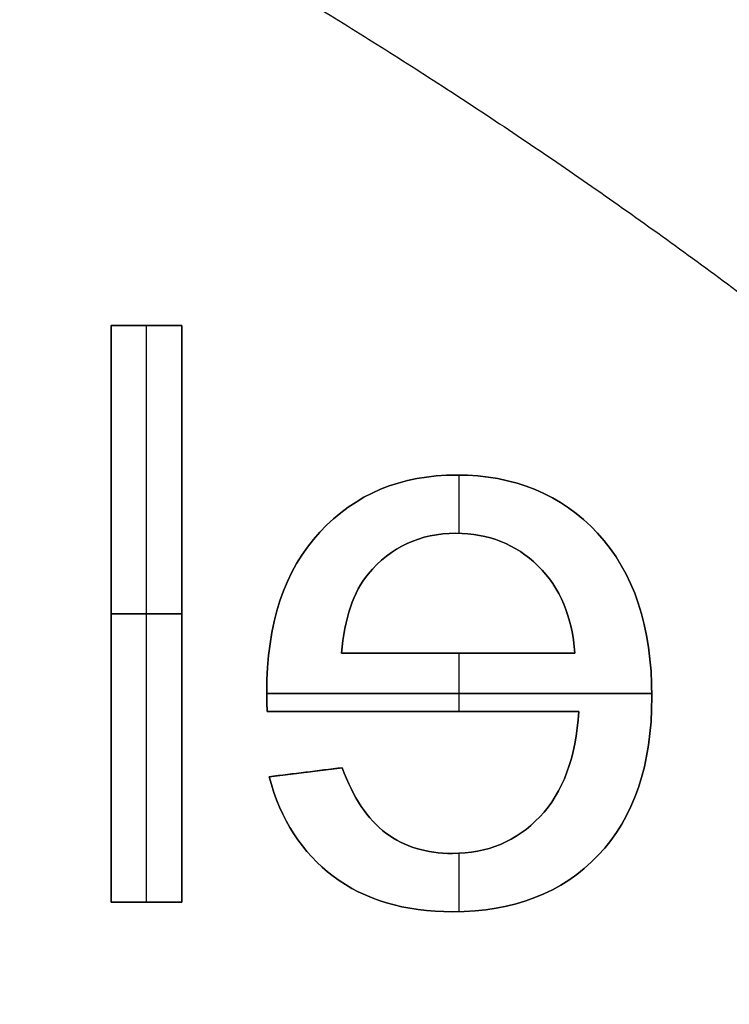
# Model space of a CAD drawing. Header units: millimetres. Extents: x -47.2 to 47.2, y -47.2 to 47.2.
# Tile 228 of 347: x 8.9 to 11.4, y 12.9 to 16.3. Entities that reach past the tile are written whole.
import ezdxf

# ---------------------------------------------------------------- set-up
doc = ezdxf.new("R2010")
doc.units = ezdxf.units.MM
doc.layers.add('Dedalino', color=18, linetype='Continuous', true_color=0x000000)

msp = doc.modelspace()

# ---------------------------------------------------------------- linework, layer by layer
at = {"layer": 'Dedalino', "color": 253, "true_color": 0x999999}
for p, q in [((9.25, 15.2168, 1.875), (9.4956, 15.2168, 1.875)), ((9.25, 15.2168, 1.875), (9.25, 13.2168, 1.875)), ((9.3728, 15.2168, 1.75), (9.3728, 15.2168, 2)), ((9.3728, 13.2168, 2), (9.3728, 15.2168, 2)), ((9.3728, 13.2168, 1.75), (9.3728, 15.2168, 1.75)), ((9.4956, 13.2168, 1.875), (9.4956, 15.2168, 1.875)), ((10.4577, 14.4963, 2), (10.4577, 14.6985, 2)), ((10.4577, 14.4963, 1.75), (10.4577, 14.6985, 1.75)), ((9.25, 14.2168, 1.75), (9.25, 14.2168, 2)), ((9.25, 14.2168, 2), (9.4956, 14.2168, 2)), ((9.4956, 14.2168, 1.75), (9.25, 14.2168, 1.75)), ((9.4956, 14.2168, 1.75), (9.4956, 14.2168, 2)), ((10.0492, 14.0805, 1.875), (10.8581, 14.0805, 1.875)), ((10.4537, 14.0805, 1.75), (10.4537, 14.0805, 2)), ((10.4577, 13.8784, 2), (10.4577, 14.0805, 2)), ((10.4577, 13.8784, 1.75), (10.4577, 14.0805, 1.75)), ((9.7898, 13.9413, 2), (11.1256, 13.9413, 2)), ((11.1256, 13.9413, 1.75), (9.7898, 13.9413, 1.75)), ((9.7913, 13.8784, 1.875), (10.8719, 13.8784, 1.875)), ((10.3316, 13.8784, 2), (10.3316, 13.8784, 1.75)), ((9.798, 13.6522, 1.875), (10.0518, 13.6834, 1.875)), ((9.9249, 13.6678, 2), (9.9249, 13.6678, 1.75)), ((10.4577, 13.1843, 2), (10.4577, 13.3867, 2)), ((10.4577, 13.1843, 1.75), (10.4577, 13.3867, 1.75)), ((9.25, 13.2168, 1.875), (9.4956, 13.2168, 1.875)), ((9.3728, 13.2168, 2), (9.3728, 13.2168, 1.75))]:
    msp.add_line(p, q, dxfattribs=at)
at = {"layer": 'Dedalino', "color": 1, "true_color": 0xff0000}
for points, weights, degree, knots in [([(47.199, 0, 2), (47.199, 47.199, 2), (0, 47.199, 2), (-47.199, 47.199, 2), (-47.199, 0, 2)], [1, 0.707106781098, 1, 0.707106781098, 1], 2, [0, 0, 0, 94.398023, 94.398023, 188.796046, 188.796046, 188.796046]), ([(-47.1865, 0, 8.189), (-47.1865, 27.6412, 8.189), (-27.6412, 47.1865, 8.189), (0, 47.1865, 8.189), (27.6412, 47.1865, 8.189), (47.1865, 27.6412, 8.189), (47.1865, 0, 8.189)], [0.999999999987, 0.804737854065, 0.80473785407, 1, 0.804737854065, 0.804737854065, 1], 3, [0, 0, 0, 0, 82.974458, 82.974458, 82.974458, 165.948917, 165.948917, 165.948917, 165.948917]), ([(-47.0491, 0, 14.4817), (-47.0491, 27.5607, 14.4817), (-27.5607, 47.0491, 14.4817), (0, 47.0491, 14.4817), (27.5607, 47.0491, 14.4817), (47.0491, 27.5607, 14.4817), (47.0491, 0, 14.4817)], [0.999999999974, 0.804737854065, 0.804737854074, 1, 0.804737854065, 0.804737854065, 1], 3, [0, 0, 0, 0, 82.974458, 82.974458, 82.974458, 165.948917, 165.948917, 165.948917, 165.948917]), ([(0, 47, 2), (47, 47, 2), (47, 0, 2), (47, -47, 2), (0, -47, 2)], [1, 0.707106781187, 1, 0.707106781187, 1], 2, [0, 0, 0, 94, 94, 188, 188, 188]), ([(-46.7916, 0, 20.7455), (-46.7916, 27.4099, 20.7455), (-27.4099, 46.7916, 20.7455), (0, 46.7916, 20.7455), (27.4099, 46.7916, 20.7455), (46.7916, 27.4099, 20.7455), (46.7916, 0, 20.7455)], [0.999999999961, 0.804737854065, 0.804737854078, 1, 0.804737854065, 0.804737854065, 1], 3, [0, 0, 0, 0, 82.974458, 82.974458, 82.974458, 165.948917, 165.948917, 165.948917, 165.948917]), ([(-46.5, 0, 1.5), (-46.5, 46.5, 1.5), (0, 46.5, 1.5), (46.5, 46.5, 1.5), (46.5, 0, 1.5)], [1, 0.707106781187, 1, 0.707106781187, 1], 2, [0, 0, 0, 71.471233, 71.471233, 142.942466, 142.942466, 142.942466]), ([(-46.5, 0, 2), (-46.5, 46.5, 2), (0, 46.5, 2), (46.5, 46.5, 2), (46.5, 0, 2)], [1, 0.707106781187, 1, 0.707106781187, 1], 2, [0, 0, 0, 93, 93, 186, 186, 186]), ([(-46.5, 0, 1.75), (-46.5, 46.5, 1.75), (0, 46.5, 1.75), (46.5, 46.5, 1.75), (46.5, 0, 1.75)], [1, 0.707106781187, 1, 0.707106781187, 1], 2, [0, 0, 0, 73.042029, 73.042029, 146.084058, 146.084058, 146.084058]), ([(-46.4181, 0, 26.9426), (-46.4181, 27.1911, 26.9426), (-27.1911, 46.4181, 26.9426), (0, 46.4181, 26.9426), (27.1911, 46.4181, 26.9426), (46.4181, 27.1911, 26.9426), (46.4181, 0, 26.9426)], [0.999999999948, 0.804737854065, 0.804737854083, 1, 0.804737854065, 0.804737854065, 1], 3, [0, 0, 0, 0, 82.974458, 82.974458, 82.974458, 165.948917, 165.948917, 165.948917, 165.948917]), ([(-45.9203, 0, 33.0945), (-45.9203, 26.8995, 33.0945), (-26.8995, 45.9203, 33.0945), (0, 45.9203, 33.0945), (26.8995, 45.9203, 33.0945), (45.9203, 26.8995, 33.0945), (45.9203, 0, 33.0945)], [0.999999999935, 0.804737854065, 0.804737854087, 1, 0.804737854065, 0.804737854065, 1], 3, [0, 0, 0, 0, 82.974458, 82.974458, 82.974458, 165.948917, 165.948917, 165.948917, 165.948917]), ([(-45.5, 0, 0.5), (-45.5, 45.5, 0.5), (0, 45.5, 0.5), (45.5, 45.5, 0.5), (45.5, 0, 0.5)], [1, 0.707106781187, 1, 0.707106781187, 1], 2, [-182, -182, -182, -91, -91, 0, 0, 0]), ([(-45.5, 0, 0.5), (-45.5, 45.5, 0.5), (0, 45.5, 0.5), (45.5, 45.5, 0.5), (45.5, 0, 0.5)], [1, 0.707106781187, 1, 0.707106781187, 1], 2, [0, 0, 0, 71.471233, 71.471233, 142.942466, 142.942466, 142.942466]), ([(-45.48, 0, 2), (-45.48, 45.48, 2), (0, 45.48, 2), (45.48, 45.48, 2), (45.48, 0, 2)], [1, 0.707106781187, 1, 0.707106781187, 1], 2, [-181.92, -181.92, -181.92, -90.96, -90.96, 0, 0, 0]), ([(-45.48, 0, 9), (-45.48, 45.48, 9), (0, 45.48, 9), (45.48, 45.48, 9), (45.48, 0, 9)], [1, 0.707106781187, 1, 0.707106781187, 1], 2, [0, 0, 0, 90.96, 90.96, 181.92, 181.92, 181.92]), ([(-45.48, 0, 5.5), (-45.48, 45.48, 5.5), (0, 45.48, 5.5), (45.48, 45.48, 5.5), (45.48, 0, 5.5)], [1, 0.707106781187, 1, 0.707106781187, 1], 2, [0, 0, 0, 71.439817, 71.439817, 142.879634, 142.879634, 142.879634]), ([(0, 45.5, 2), (45.5, 45.5, 2), (45.5, 0, 2), (45.5, -45.5, 2), (0, -45.5, 2)], [1, 0.707106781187, 1, 0.707106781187, 1], 2, [0, 0, 0, 91, 91, 182, 182, 182]), ([(0, -45.5, 10), (45.5, -45.5, 10), (45.5, 0, 10), (45.5, 45.5, 10), (0, 45.5, 10)], [1, 0.707106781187, 1, 0.707106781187, 1], 2, [0, 0, 0, 91, 91, 182, 182, 182]), ([(0, 45.5, 6), (45.5, 45.5, 6), (45.5, 0, 6), (45.5, -45.5, 6), (0, -45.5, 6)], [1, 0.707106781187, 1, 0.707106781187, 1], 2, [71.471233, 71.471233, 71.471233, 142.942466, 142.942466, 214.413699, 214.413699, 214.413699]), ([(0, 45.4498, 10), (45.4498, 45.4498, 10), (45.4498, 0, 10), (45.4498, -45.4498, 10), (0, -45.4498, 10)], [1, 0.707106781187, 1, 0.707106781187, 1], 2, [0, 0, 0, 90.899515, 90.899515, 181.799029, 181.799029, 181.799029]), ([(-45.2662, 0, 39.2464), (-45.2662, 26.5163, 39.2464), (-26.5163, 45.2662, 39.2464), (0, 45.2662, 39.2464), (26.5163, 45.2662, 39.2464), (45.2662, 26.5163, 39.2464), (45.2662, 0, 39.2464)], [0.999999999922, 0.804737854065, 0.804737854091, 1, 0.804737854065, 0.804737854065, 1], 3, [0, 0, 0, 0, 82.974458, 82.974458, 82.974458, 165.948917, 165.948917, 165.948917, 165.948917]), ([(-45.224, 0, 0.5), (-45.224, 45.224, 0.5), (0, 45.224, 0.5), (45.224, 45.224, 0.5), (45.224, 0, 0.5)], [1, 0.707106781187, 1, 0.707106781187, 1], 2, [0, 0, 0, 90.448, 90.448, 180.896, 180.896, 180.896]), ([(-44.874, 0), (-44.874, 44.874), (0, 44.874), (44.874, 44.874), (44.874, 0)], [1, 0.707106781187, 1, 0.707106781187, 1], 2, [0, 0, 0, 89.748, 89.748, 179.496, 179.496, 179.496]), ([(-44.524, 0, 0.5), (-44.524, 44.524, 0.5), (0, 44.524, 0.5), (44.524, 44.524, 0.5), (44.524, 0, 0.5)], [1, 0.707106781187, 1, 0.707106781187, 1], 2, [-178.096, -178.096, -178.096, -89.048, -89.048, 0, 0, 0]), ([(-44.3878, 0, 45.4308), (-44.3878, 26.0017, 45.4308), (-26.0017, 44.3878, 45.4308), (0, 44.3878, 45.4308), (26.0017, 44.3878, 45.4308), (44.3878, 26.0017, 45.4308), (44.3878, 0, 45.4308)], [0.999999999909, 0.804737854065, 0.804737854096, 1, 0.804737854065, 0.804737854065, 1], 3, [0, 0, 0, 0, 82.974458, 82.974458, 82.974458, 165.948917, 165.948917, 165.948917, 165.948917]), ([(-44.024, 0, 0.5), (-44.024, 44.024, 0.5), (0, 44.024, 0.5), (44.024, 44.024, 0.5), (44.024, 0, 0.5)], [1, 0.707106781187, 1, 0.707106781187, 1], 2, [0, 0, 0, 88.048, 88.048, 176.096, 176.096, 176.096]), ([(-44, 0, 10.5156), (-44, 44, 10.5156), (0, 44, 10.5156), (44, 44, 10.5156), (44, 0, 10.5156)], [1, 0.707106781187, 1, 0.707106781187, 1], 2, [0, 0, 0, 88, 88, 176, 176, 176]), ([(-44, 0, 2), (-44, 44, 2), (0, 44, 2), (44, 44, 2), (44, 0, 2)], [1, 0.707106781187, 1, 0.707106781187, 1], 2, [0, 0, 0, 88, 88, 176, 176, 176]), ([(-44, 0, 6.2578), (-44, 44, 6.2578), (0, 44, 6.2578), (44, 44, 6.2578), (44, 0, 6.2578)], [1, 0.707106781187, 1, 0.707106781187, 1], 2, [0, 0, 0, 69.115038, 69.115038, 138.230077, 138.230077, 138.230077]), ([(-43.674, 0), (-43.674, 43.674), (0, 43.674), (43.674, 43.674), (43.674, 0)], [1, 0.707106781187, 1, 0.707106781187, 1], 2, [0, 0, 0, 87.348, 87.348, 174.696, 174.696, 174.696]), ([(-43.324, 0, 0.5), (-43.324, 43.324, 0.5), (0, 43.324, 0.5), (43.324, 43.324, 0.5), (43.324, 0, 0.5)], [1, 0.707106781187, 1, 0.707106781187, 1], 2, [-173.296, -173.296, -173.296, -86.648, -86.648, 0, 0, 0]), ([(-43.1697, 0, 51.6319), (-43.1697, 25.2882, 51.6319), (-25.2882, 43.1697, 51.6319), (0, 43.1697, 51.6319), (25.2882, 43.1697, 51.6319), (43.1697, 25.2882, 51.6319), (43.1697, 0, 51.6319)], [0.999999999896, 0.804737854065, 0.8047378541, 1, 0.804737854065, 0.804737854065, 1], 3, [0, 0, 0, 0, 82.974458, 82.974458, 82.974458, 165.948917, 165.948917, 165.948917, 165.948917]), ([(-42.824, 0, 0.5), (-42.824, 42.824, 0.5), (0, 42.824, 0.5), (42.824, 42.824, 0.5), (42.824, 0, 0.5)], [1, 0.707106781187, 1, 0.707106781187, 1], 2, [0, 0, 0, 85.648, 85.648, 171.296, 171.296, 171.296]), ([(-42.474, 0), (-42.474, 42.474), (0, 42.474), (42.474, 42.474), (42.474, 0)], [1, 0.707106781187, 1, 0.707106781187, 1], 2, [0, 0, 0, 84.948, 84.948, 169.896, 169.896, 169.896]), ([(-42.124, 0, 0.5), (-42.124, 42.124, 0.5), (0, 42.124, 0.5), (42.124, 42.124, 0.5), (42.124, 0, 0.5)], [1, 0.707106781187, 1, 0.707106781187, 1], 2, [-168.496, -168.496, -168.496, -84.248, -84.248, 0, 0, 0]), ([(-41.624, 0, 0.5), (-41.624, 41.624, 0.5), (0, 41.624, 0.5), (41.624, 41.624, 0.5), (41.624, 0, 0.5)], [1, 0.707106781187, 1, 0.707106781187, 1], 2, [0, 0, 0, 83.248, 83.248, 166.496, 166.496, 166.496]), ([(-41.4374, 0, 57.7505), (-41.4374, 24.2735, 57.7505), (-24.2735, 41.4374, 57.7505), (0, 41.4374, 57.7505), (24.2735, 41.4374, 57.7505), (41.4374, 24.2735, 57.7505), (41.4374, 0, 57.7505)], [0.999999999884, 0.804737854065, 0.804737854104, 1, 0.804737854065, 0.804737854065, 1], 3, [0, 0, 0, 0, 82.974458, 82.974458, 82.974458, 165.948917, 165.948917, 165.948917, 165.948917]), ([(-41.274, 0), (-41.274, 41.274), (0, 41.274), (41.274, 41.274), (41.274, 0)], [1, 0.707106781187, 1, 0.707106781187, 1], 2, [0, 0, 0, 82.548, 82.548, 165.096, 165.096, 165.096]), ([(-40.924, 0, 0.5), (-40.924, 40.924, 0.5), (0, 40.924, 0.5), (40.924, 40.924, 0.5), (40.924, 0, 0.5)], [1, 0.707106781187, 1, 0.707106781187, 1], 2, [-163.696, -163.696, -163.696, -81.848, -81.848, 0, 0, 0]), ([(-40.424, 0, 0.5), (-40.424, 40.424, 0.5), (0, 40.424, 0.5), (40.424, 40.424, 0.5), (40.424, 0, 0.5)], [1, 0.707106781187, 1, 0.707106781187, 1], 2, [0, 0, 0, 80.848, 80.848, 161.696, 161.696, 161.696]), ([(-40.074, 0), (-40.074, 40.074), (0, 40.074), (40.074, 40.074), (40.074, 0)], [1, 0.707106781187, 1, 0.707106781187, 1], 2, [0, 0, 0, 80.148, 80.148, 160.296, 160.296, 160.296]), ([(-39.724, 0, 0.5), (-39.724, 39.724, 0.5), (0, 39.724, 0.5), (39.724, 39.724, 0.5), (39.724, 0, 0.5)], [1, 0.707106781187, 1, 0.707106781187, 1], 2, [-158.896, -158.896, -158.896, -79.448, -79.448, 0, 0, 0]), ([(-39.224, 0, 0.5), (-39.224, 39.224, 0.5), (0, 39.224, 0.5), (39.224, 39.224, 0.5), (39.224, 0, 0.5)], [1, 0.707106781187, 1, 0.707106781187, 1], 2, [0, 0, 0, 78.448, 78.448, 156.896, 156.896, 156.896]), ([(-38.971, 0, 63.5882), (-38.971, 22.8287, 63.5882), (-22.8287, 38.971, 63.5882), (0, 38.971, 63.5882), (22.8287, 38.971, 63.5882), (38.971, 22.8287, 63.5882), (38.971, 0, 63.5882)], [0.999999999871, 0.804737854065, 0.804737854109, 1, 0.804737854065, 0.804737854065, 1], 3, [0, 0, 0, 0, 82.974458, 82.974458, 82.974458, 165.948917, 165.948917, 165.948917, 165.948917]), ([(-38.874, 0), (-38.874, 38.874), (0, 38.874), (38.874, 38.874), (38.874, 0)], [1, 0.707106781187, 1, 0.707106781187, 1], 2, [0, 0, 0, 77.748, 77.748, 155.496, 155.496, 155.496]), ([(-38.707, 0, 2), (-38.707, 38.707, 2), (0, 38.707, 2), (38.707, 38.707, 2), (38.707, 0, 2)], [1, 0.707106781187, 1, 0.707106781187, 1], 2, [-154.828, -154.828, -154.828, -77.414, -77.414, 0, 0, 0]), ([(-38.524, 0, 0.5), (-38.524, 38.524, 0.5), (0, 38.524, 0.5), (38.524, 38.524, 0.5), (38.524, 0, 0.5)], [1, 0.707106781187, 1, 0.707106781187, 1], 2, [-154.096, -154.096, -154.096, -77.048, -77.048, 0, 0, 0]), ([(-38.3534, 0, 2.1464), (-38.3534, 38.3534, 2.1464), (0, 38.3534, 2.1464), (38.3534, 38.3534, 2.1464), (38.3534, 0, 2.1464)], [1, 0.707106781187, 1, 0.707106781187, 1], 2, [0, 0, 0, 76.706893, 76.706893, 153.413786, 153.413786, 153.413786]), ([(0, 38.292, 0.5), (38.292, 38.292, 0.5), (38.292, 0, 0.5), (38.292, -38.292, 0.5), (0, -38.292, 0.5)], [1, 0.707106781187, 1, 0.707106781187, 1], 2, [118.7345, 118.7345, 118.7345, 178.10175, 178.10175, 237.469, 237.469, 237.469]), ([(0, 37.9093, 0.5761), (37.9093, 37.9093, 0.5761), (37.9093, 0, 0.5761), (37.9093, -37.9093, 0.5761), (0, -37.9093, 0.5761)], [0.5, 0.353553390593, 0.5, 0.353553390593, 0.5], 2, [118.7345, 118.7345, 118.7345, 178.10175, 178.10175, 237.469, 237.469, 237.469]), ([(0, 37.5849, 0.7929), (37.5849, 37.5849, 0.7929), (37.5849, 0, 0.7929), (37.5849, -37.5849, 0.7929), (0, -37.5849, 0.7929)], [1, 0.707106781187, 1, 0.707106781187, 1], 2, [116.162595, 116.162595, 116.162595, 174.243892, 174.243892, 232.325189, 232.325189, 232.325189]), ([(-37.2921, 0, 3.2071), (-37.2921, 37.2921, 3.2071), (0, 37.2921, 3.2071), (37.2921, 37.2921, 3.2071), (37.2921, 0, 3.2071)], [1, 0.707106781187, 1, 0.707106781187, 1], 2, [0, 0, 0, 74.584214, 74.584214, 149.168427, 149.168427, 149.168427]), ([(0, 37.128, 1.25), (37.128, 37.128, 1.25), (37.128, 0, 1.25), (37.128, -37.128, 1.25), (0, -37.128, 1.25)], [1, 0.707106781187, 1, 0.707106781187, 1], 2, [116.162595, 116.162595, 116.162595, 174.243892, 174.243892, 232.325189, 232.325189, 232.325189]), ([(-36.585, 0, 3.5), (-36.585, 36.585, 3.5), (0, 36.585, 3.5), (36.585, 36.585, 3.5), (36.585, 0, 3.5)], [1, 0.707106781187, 1, 0.707106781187, 1], 2, [0, 0, 0, 73.17, 73.17, 146.34, 146.34, 146.34]), ([(-35.964, 0, 2), (-35.964, 35.964, 2), (0, 35.964, 2), (35.964, 35.964, 2), (35.964, 0, 2)], [1, 0.707106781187, 1, 0.707106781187, 1], 2, [-143.856, -143.856, -143.856, -71.928, -71.928, 0, 0, 0]), ([(-35.6039, 0, 68.9041), (-35.6039, 20.8563, 68.9041), (-20.8563, 35.6039, 68.9041), (0, 35.6039, 68.9041), (20.8563, 35.6039, 68.9041), (35.6039, 20.8563, 68.9041), (35.6039, 0, 68.9041)], [0.999999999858, 0.804737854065, 0.804737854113, 1, 0.804737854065, 0.804737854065, 1], 3, [0, 0, 0, 0, 82.974458, 82.974458, 82.974458, 165.948917, 165.948917, 165.948917, 165.948917]), ([(-32.5, 0, 3.5), (-32.5, 32.5, 3.5), (0, 32.5, 3.5), (32.5, 32.5, 3.5), (32.5, 0, 3.5)], [1, 0.707106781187, 1, 0.707106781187, 1], 2, [-130, -130, -130, -65, -65, 0, 0, 0]), ([(32.5, 0, 7.5), (32.5, 32.5, 7.5), (0, 32.5, 7.5), (-32.5, 32.5, 7.5), (-32.5, 0, 7.5)], [1, 0.707106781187, 1, 0.707106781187, 1], 2, [-130, -130, -130, -65, -65, 0, 0, 0]), ([(-32.5, 0, 5.5), (-32.5, 32.5, 5.5), (0, 32.5, 5.5), (32.5, 32.5, 5.5), (32.5, 0, 5.5)], [1, 0.707106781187, 1, 0.707106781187, 1], 2, [0, 0, 0, 51.050881, 51.050881, 102.101761, 102.101761, 102.101761]), ([(-14.8429, 0, 82.2444), (-14.8429, 8.6948, 82.2444), (-8.6948, 14.8429, 82.2444), (0, 14.8429, 82.2444), (8.6948, 14.8429, 82.2444), (14.8429, 8.6948, 82.2444), (14.8429, 0, 82.2444)], [0.999999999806, 0.804737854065, 0.80473785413, 1, 0.804737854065, 0.804737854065, 1], 3, [0, 0, 0, 0, 82.974458, 82.974458, 82.974458, 165.948917, 165.948917, 165.948917, 165.948917])]:
    msp.add_rational_spline(points, weights, degree=degree, knots=knots, dxfattribs=at)
for points, weights, degree in [([(0, 45.0915, 21.4077), (90.1829, 45.0915, 21.4077), (90.1829, -45.0915, 21.4077), (0, -45.0915, 21.4077)], [1, 0.333333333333, 0.333333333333, 1], 3), ([(0, 44.2833, 32.734), (88.5665, 44.2833, 32.734), (88.5665, -44.2833, 32.734), (0, -44.2833, 32.734)], [1, 0.333333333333, 0.333333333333, 1], 3), ([(0, 43.612, 38.3801), (87.2241, 43.612, 38.3801), (87.2241, -43.612, 38.3801), (0, -43.612, 38.3801)], [1, 0.333333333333, 0.333333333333, 1], 3), ([(0, 42.8457, 44.0457), (85.6915, 42.8457, 44.0457), (85.6915, -42.8457, 44.0457), (0, -42.8457, 44.0457)], [1, 0.333333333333, 0.333333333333, 1], 3), ([(0, 41.9076, 49.6006), (83.8151, 41.9076, 49.6006), (83.8151, -41.9076, 49.6006), (0, -41.9076, 49.6006)], [1, 0.333333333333, 0.333333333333, 1], 3), ([(0, 40.4901, 54.996), (80.9802, 40.4901, 54.996), (80.9802, -40.4901, 54.996), (0, -40.4901, 54.996)], [1, 0.333333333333, 0.333333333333, 1], 3), ([(0, 38.4565, 60.139), (76.913, 38.4565, 60.139), (76.913, -38.4565, 60.139), (0, -38.4565, 60.139)], [1, 0.333333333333, 0.333333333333, 1], 3), ([(0, 36.6711, 1.7071), (36.6711, 36.6711, 1.7071), (36.6711, 0, 1.7071)], [1, 0.707106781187, 1], 2), ([(0, 35.8087, 65.0865), (71.6175, 35.8087, 65.0865), (71.6175, -35.8087, 65.0865), (0, -35.8087, 65.0865)], [1, 0.333333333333, 0.333333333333, 1], 3), ([(7.0271, 19.5066, 80.1589), (9.3334, 18.6757, 80.1589), (11.4769, 17.4462, 80.1589), (13.3794, 15.8391, 80.1589)], [0.89616129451, 0.87309798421, 0.859397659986, 0.855060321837], 3), ([(6.5982, 17.9476, 78.762), (8.588, 17.2161, 78.762), (10.503, 16.1393, 78.762), (12.244, 14.688, 78.762)], [0.743463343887, 0.690075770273, 0.645468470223, 0.609641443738], 3)]:
    msp.add_rational_spline(points, weights, degree=degree, dxfattribs=at)
msp.add_open_spline([(0, 15.1139, 80.2977), (0.591, 15.1139, 80.2977), (1.1718, 15.1709, 80.2672), (2.0285, 15.3381, 80.1777), (2.3116, 15.4075, 80.1404), (2.8728, 15.5742, 80.0509), (3.1475, 15.6707, 79.9991), (3.9452, 15.9934, 79.8254), (4.4461, 16.2541, 79.6848), (5.3903, 16.8607, 79.3561), (5.8363, 17.2107, 79.1657), (6.6327, 17.9601, 78.7555), (6.9882, 18.3624, 78.5342), (7.4623, 19.0017, 78.1759), (7.6105, 19.2209, 78.0522), (7.8872, 19.6712, 77.7961), (8.0162, 19.9033, 77.6632), (8.367, 20.6038, 77.2594), (8.5557, 21.0801, 76.9812), (8.8504, 22.0497, 76.4088), (8.9563, 22.5426, 76.1137), (9.085, 23.5509, 75.5162), (9.1063, 24.0574, 75.2178), (9.0654, 25.0624, 74.6271), (9.0034, 25.5629, 74.3336), (8.8463, 26.3096, 73.895), (8.7828, 26.5588, 73.7485), (8.6352, 27.05, 73.4591), (8.5506, 27.2917, 73.3167), (8.2703, 28.0067, 72.8928), (8.0447, 28.4668, 72.6131), (7.5152, 29.3508, 72.0553), (7.2094, 29.7766, 71.7757), (6.5332, 30.5662, 71.2323), (6.1618, 30.9329, 70.9667), (5.5502, 31.4392, 70.5814), (5.3364, 31.6011, 70.4547), (4.8958, 31.905, 70.211), (4.6684, 32.0475, 70.0935), (3.9637, 32.4463, 69.757), (3.4649, 32.674, 69.5534), (2.9255, 32.8589, 69.3841)], degree=3, knots=[-28.149638, -28.149638, -28.149638, -28.149638, -26.390286, -26.390286, -25.51061, -25.51061, -24.630933, -24.630933, -22.871581, -22.871581, -21.112229, -21.112229, -19.352876, -19.352876, -18.4732, -18.4732, -17.593524, -17.593524, -15.834172, -15.834172, -14.074819, -14.074819, -12.315467, -12.315467, -10.556114, -10.556114, -9.676438, -9.676438, -8.796762, -8.796762, -7.03741, -7.03741, -5.278057, -5.278057, -3.518705, -3.518705, -2.639029, -2.639029, -1.759352, -1.759352, 0, 0, 0, 0], dxfattribs=at)
at = {"layer": 'Dedalino', "color": 253, "true_color": 0x999999}
for points, degree in [([(9.25, 15.2168, 1.75), (9.25, 15.2168, 1.875), (9.25, 15.2168, 2)], 2), ([(9.25, 15.2168, 2), (9.3319, 15.2168, 2), (9.4137, 15.2168, 2), (9.4956, 15.2168, 2)], 3), ([(9.4956, 15.2168, 1.75), (9.4137, 15.2168, 1.75), (9.3319, 15.2168, 1.75), (9.25, 15.2168, 1.75)], 3), ([(9.25, 13.2168, 2), (9.25, 13.8835, 2), (9.25, 14.5501, 2), (9.25, 15.2168, 2)], 3), ([(9.25, 15.2168, 1.75), (9.25, 14.5501, 1.75), (9.25, 13.8835, 1.75), (9.25, 13.2168, 1.75)], 3), ([(9.4956, 15.2168, 1.75), (9.4956, 15.2168, 1.875), (9.4956, 15.2168, 2)], 2), ([(9.4956, 15.2168, 2), (9.4956, 14.5501, 2), (9.4956, 13.8835, 2), (9.4956, 13.2168, 2)], 3), ([(9.4956, 13.2168, 1.75), (9.4956, 13.8835, 1.75), (9.4956, 14.5501, 1.75), (9.4956, 15.2168, 1.75)], 3), ([(10.4488, 14.6985, 2), (10.4488, 14.6985, 1.875), (10.4488, 14.6985, 1.75)], 2), ([(9.974, 14.5005, 2), (9.974, 14.5005, 1.875), (9.974, 14.5005, 1.75)], 2), ([(10.4462, 14.4964, 2), (10.4462, 14.4964, 1.875), (10.4462, 14.4964, 1.75)], 2), ([(10.9374, 14.4964, 2), (10.9374, 14.4964, 1.875), (10.9374, 14.4964, 1.75)], 2), ([(10.7307, 14.3833, 1.75), (10.7307, 14.3833, 1.875), (10.7307, 14.3833, 2)], 2), ([(10.8581, 14.0805, 2), (10.8499, 14.2068, 2), (10.8075, 14.3076, 2), (10.7307, 14.3833, 2)], 3), ([(10.7307, 14.3833, 1.75), (10.8075, 14.3076, 1.75), (10.8499, 14.2068, 1.75), (10.8581, 14.0805, 1.75)], 3), ([(10.7307, 14.3833, 1.875), (10.8075, 14.3076, 1.875), (10.8499, 14.2068, 1.875), (10.8581, 14.0805, 1.875)], 3), ([(10.1418, 14.3547, 2), (10.0912, 14.2938, 2), (10.0599, 14.2022, 2), (10.0492, 14.0805, 2)], 3), ([(10.0492, 14.0805, 1.75), (10.0599, 14.2022, 1.75), (10.0912, 14.2938, 1.75), (10.1418, 14.3547, 1.75)], 3), ([(10.0492, 14.0805, 1.875), (10.0599, 14.2022, 1.875), (10.0912, 14.2938, 1.875), (10.1418, 14.3547, 1.875)], 3), ([(10.1418, 14.3547, 1.75), (10.1418, 14.3547, 1.875), (10.1418, 14.3547, 2)], 2), ([(10.0805, 14.2404, 2), (10.0805, 14.2404, 1.875), (10.0805, 14.2404, 1.75)], 2), ([(10.8201, 14.2509, 2), (10.8201, 14.2509, 1.875), (10.8201, 14.2509, 1.75)], 2), ([(10.0492, 14.0805, 1.75), (10.0492, 14.0805, 1.875), (10.0492, 14.0805, 2)], 2), ([(10.0492, 14.0805, 2), (10.3188, 14.0805, 2), (10.5885, 14.0805, 2), (10.8581, 14.0805, 2)], 3), ([(10.8581, 14.0805, 1.75), (10.5885, 14.0805, 1.75), (10.3188, 14.0805, 1.75), (10.0492, 14.0805, 1.75)], 3), ([(10.8581, 14.0805, 2), (10.8581, 14.0805, 1.875), (10.8581, 14.0805, 1.75)], 2), ([(9.7898, 13.9438, 2), (9.7898, 13.9438, 1.875), (9.7898, 13.9438, 1.75)], 2), ([(11.1257, 13.929, 2), (11.1257, 13.929, 1.875), (11.1257, 13.929, 1.75)], 2), ([(9.7913, 13.8784, 1.75), (9.7913, 13.8784, 1.875), (9.7913, 13.8784, 2)], 2), ([(10.8719, 13.8784, 2), (10.5117, 13.8784, 2), (10.1515, 13.8784, 2), (9.7913, 13.8784, 2)], 3), ([(9.7913, 13.8784, 1.75), (10.1515, 13.8784, 1.75), (10.5117, 13.8784, 1.75), (10.8719, 13.8784, 1.75)], 3), ([(10.7368, 13.513, 2), (10.8177, 13.5975, 2), (10.8627, 13.7192, 2), (10.8719, 13.8784, 2)], 3), ([(10.8719, 13.8784, 1.75), (10.8627, 13.7192, 1.75), (10.8177, 13.5975, 1.75), (10.7368, 13.513, 1.75)], 3), ([(10.8719, 13.8784, 1.875), (10.8627, 13.7192, 1.875), (10.8177, 13.5975, 1.875), (10.7368, 13.513, 1.875)], 3), ([(10.8719, 13.8784, 1.75), (10.8719, 13.8784, 1.875), (10.8719, 13.8784, 2)], 2), ([(9.798, 13.6522, 2), (9.8826, 13.6626, 2), (9.9672, 13.673, 2), (10.0518, 13.6834, 2)], 3), ([(10.0518, 13.6834, 1.75), (9.9672, 13.673, 1.75), (9.8826, 13.6626, 1.75), (9.798, 13.6522, 1.75)], 3), ([(10.0518, 13.6834, 2), (10.0518, 13.6834, 1.875), (10.0518, 13.6834, 1.75)], 2), ([(10.0518, 13.6834, 2), (10.0891, 13.5796, 2), (10.1398, 13.5044, 2), (10.2032, 13.4568, 2)], 3), ([(10.2032, 13.4568, 1.75), (10.1398, 13.5044, 1.75), (10.0891, 13.5796, 1.75), (10.0518, 13.6834, 1.75)], 3), ([(10.2032, 13.4568, 1.875), (10.1398, 13.5044, 1.875), (10.0891, 13.5796, 1.875), (10.0518, 13.6834, 1.875)], 3), ([(10.8312, 13.6677, 2), (10.8312, 13.6677, 1.875), (10.8312, 13.6677, 1.75)], 2), ([(9.798, 13.6522, 1.75), (9.798, 13.6522, 1.875), (9.798, 13.6522, 2)], 2), ([(10.0205, 13.3069, 2), (9.9126, 13.3887, 2), (9.8384, 13.5038, 2), (9.798, 13.6522, 2)], 3), ([(9.798, 13.6522, 1.75), (9.8384, 13.5038, 1.75), (9.9126, 13.3887, 1.75), (10.0205, 13.3069, 1.75)], 3), ([(9.798, 13.6522, 1.875), (9.8384, 13.5038, 1.875), (9.9126, 13.3887, 1.875), (10.0205, 13.3069, 1.875)], 3), ([(10.1177, 13.549, 2), (10.1177, 13.549, 1.875), (10.1177, 13.549, 1.75)], 2), ([(10.7368, 13.513, 1.75), (10.7368, 13.513, 1.875), (10.7368, 13.513, 2)], 2), ([(9.8839, 13.4546, 2), (9.8839, 13.4546, 1.875), (9.8839, 13.4546, 1.75)], 2), ([(10.2032, 13.4568, 1.75), (10.2032, 13.4568, 1.875), (10.2032, 13.4568, 2)], 2), ([(10.434, 13.3862, 2), (10.434, 13.3862, 1.875), (10.434, 13.3862, 1.75)], 2), ([(10.9395, 13.38, 1.75), (10.9395, 13.38, 1.875), (10.9395, 13.38, 2)], 2), ([(10.0205, 13.3069, 1.75), (10.0205, 13.3069, 1.875), (10.0205, 13.3069, 2)], 2), ([(9.25, 13.2168, 1.75), (9.25, 13.2168, 1.875), (9.25, 13.2168, 2)], 2), ([(9.4956, 13.2168, 2), (9.4137, 13.2168, 2), (9.3319, 13.2168, 2), (9.25, 13.2168, 2)], 3), ([(9.25, 13.2168, 1.75), (9.3319, 13.2168, 1.75), (9.4137, 13.2168, 1.75), (9.4956, 13.2168, 1.75)], 3), ([(9.4956, 13.2168, 2), (9.4956, 13.2168, 1.875), (9.4956, 13.2168, 1.75)], 2), ([(10.4355, 13.1841, 2), (10.4355, 13.1841, 1.875), (10.4355, 13.1841, 1.75)], 2)]:
    msp.add_open_spline(points, degree=degree, dxfattribs=at)
for points, knots in [([(9.7913, 13.8784, 2), (9.7903, 13.9075, 2), (9.7898, 13.9295, 2), (9.7898, 14.1833, 2), (9.8512, 14.3685, 2), (10.0968, 14.6325, 2), (10.2554, 14.6985, 2), (10.6488, 14.6985, 2), (10.8121, 14.631, 2), (11.0628, 14.3619, 2), (11.1257, 14.1726, 2), (11.1257, 13.6931, 2), (11.0638, 13.5105, 2), (10.9395, 13.38, 2)], [0, 0, 0, 0, 0.035245, 0.035245, 0.624345, 0.624345, 1.213445, 1.213445, 1.822804, 1.822804, 2.432164, 2.432164, 3.022321, 3.022321, 3.022321, 3.022321]), ([(10.9395, 13.38, 1.75), (11.0638, 13.5105, 1.75), (11.1257, 13.6931, 1.75), (11.1257, 14.1726, 1.75), (11.0628, 14.3619, 1.75), (10.8121, 14.631, 1.75), (10.6488, 14.6985, 1.75), (10.2554, 14.6985, 1.75), (10.0968, 14.6325, 1.75), (9.8512, 14.3685, 1.75), (9.7898, 14.1833, 1.75), (9.7898, 13.9295, 1.75), (9.7903, 13.9075, 1.75), (9.7913, 13.8784, 1.75)], [0, 0, 0, 0, 0.590157, 0.590157, 1.199517, 1.199517, 1.808877, 1.808877, 2.397976, 2.397976, 2.987076, 2.987076, 3.022321, 3.022321, 3.022321, 3.022321]), ([(10.9395, 13.38, 1.875), (11.0638, 13.5105, 1.875), (11.1257, 13.6931, 1.875), (11.1257, 14.1726, 1.875), (11.0628, 14.3619, 1.875), (10.8121, 14.631, 1.875), (10.6488, 14.6985, 1.875), (10.2554, 14.6985, 1.875), (10.0968, 14.6325, 1.875), (9.8512, 14.3685, 1.875), (9.7898, 14.1833, 1.875), (9.7898, 13.9295, 1.875), (9.7903, 13.9075, 1.875), (9.7913, 13.8784, 1.875)], [0, 0, 0, 0, 0.195266, 0.195266, 0.396886, 0.396886, 0.598506, 0.598506, 0.793422, 0.793422, 0.988338, 0.988338, 1, 1, 1, 1]), ([(10.7307, 14.3833, 2), (10.654, 14.4586, 2), (10.5588, 14.4964, 2), (10.3219, 14.4964, 2), (10.2201, 14.4493, 2), (10.1418, 14.3547, 2)], [0, 0, 0, 0, 0.3239488, 0.3239488, 0.6817649, 0.6817649, 0.6817649, 0.6817649]), ([(10.1418, 14.3547, 1.75), (10.2201, 14.4493, 1.75), (10.3219, 14.4964, 1.75), (10.5588, 14.4964, 1.75), (10.654, 14.4586, 1.75), (10.7307, 14.3833, 1.75)], [0, 0, 0, 0, 0.3578161, 0.3578161, 0.6817649, 0.6817649, 0.6817649, 0.6817649]), ([(10.1418, 14.3547, 1.875), (10.2201, 14.4493, 1.875), (10.3219, 14.4964, 1.875), (10.5588, 14.4964, 1.875), (10.654, 14.4586, 1.875), (10.7307, 14.3833, 1.875)], [0, 0, 0, 0, 0.524838, 0.524838, 1, 1, 1, 1]), ([(10.2032, 13.4568, 2), (10.2672, 13.4097, 2), (10.3439, 13.3862, 2), (10.5547, 13.3862, 2), (10.656, 13.4281, 2), (10.7368, 13.513, 2)], [0, 0, 0, 0, 0.255192, 0.255192, 0.5973813, 0.5973813, 0.5973813, 0.5973813]), ([(10.7368, 13.513, 1.75), (10.656, 13.4281, 1.75), (10.5547, 13.3862, 1.75), (10.3439, 13.3862, 1.75), (10.2672, 13.4097, 1.75), (10.2032, 13.4568, 1.75)], [0, 0, 0, 0, 0.3421893, 0.3421893, 0.5973813, 0.5973813, 0.5973813, 0.5973813]), ([(10.7368, 13.513, 1.875), (10.656, 13.4281, 1.875), (10.5547, 13.3862, 1.875), (10.3439, 13.3862, 1.875), (10.2672, 13.4097, 1.875), (10.2032, 13.4568, 1.875)], [0, 0, 0, 0, 0.5728155, 0.5728155, 1, 1, 1, 1]), ([(10.9395, 13.38, 2), (10.8151, 13.249, 2), (10.6473, 13.1841, 2), (10.2672, 13.1841, 2), (10.129, 13.225, 2), (10.0205, 13.3069, 2)], [0, 0, 0, 0, 0.568718, 0.568718, 1.020669, 1.020669, 1.020669, 1.020669]), ([(10.0205, 13.3069, 1.75), (10.129, 13.225, 1.75), (10.2672, 13.1841, 1.75), (10.6473, 13.1841, 1.75), (10.8151, 13.249, 1.75), (10.9395, 13.38, 1.75)], [0, 0, 0, 0, 0.451952, 0.451952, 1.020669, 1.020669, 1.020669, 1.020669]), ([(10.0205, 13.3069, 1.875), (10.129, 13.225, 1.875), (10.2672, 13.1841, 1.875), (10.6473, 13.1841, 1.875), (10.8151, 13.249, 1.875), (10.9395, 13.38, 1.875)], [0, 0, 0, 0, 0.442799, 0.442799, 1, 1, 1, 1])]:
    msp.add_open_spline(points, degree=3, knots=knots, dxfattribs=at)

doc.saveas('drawing.dxf')
